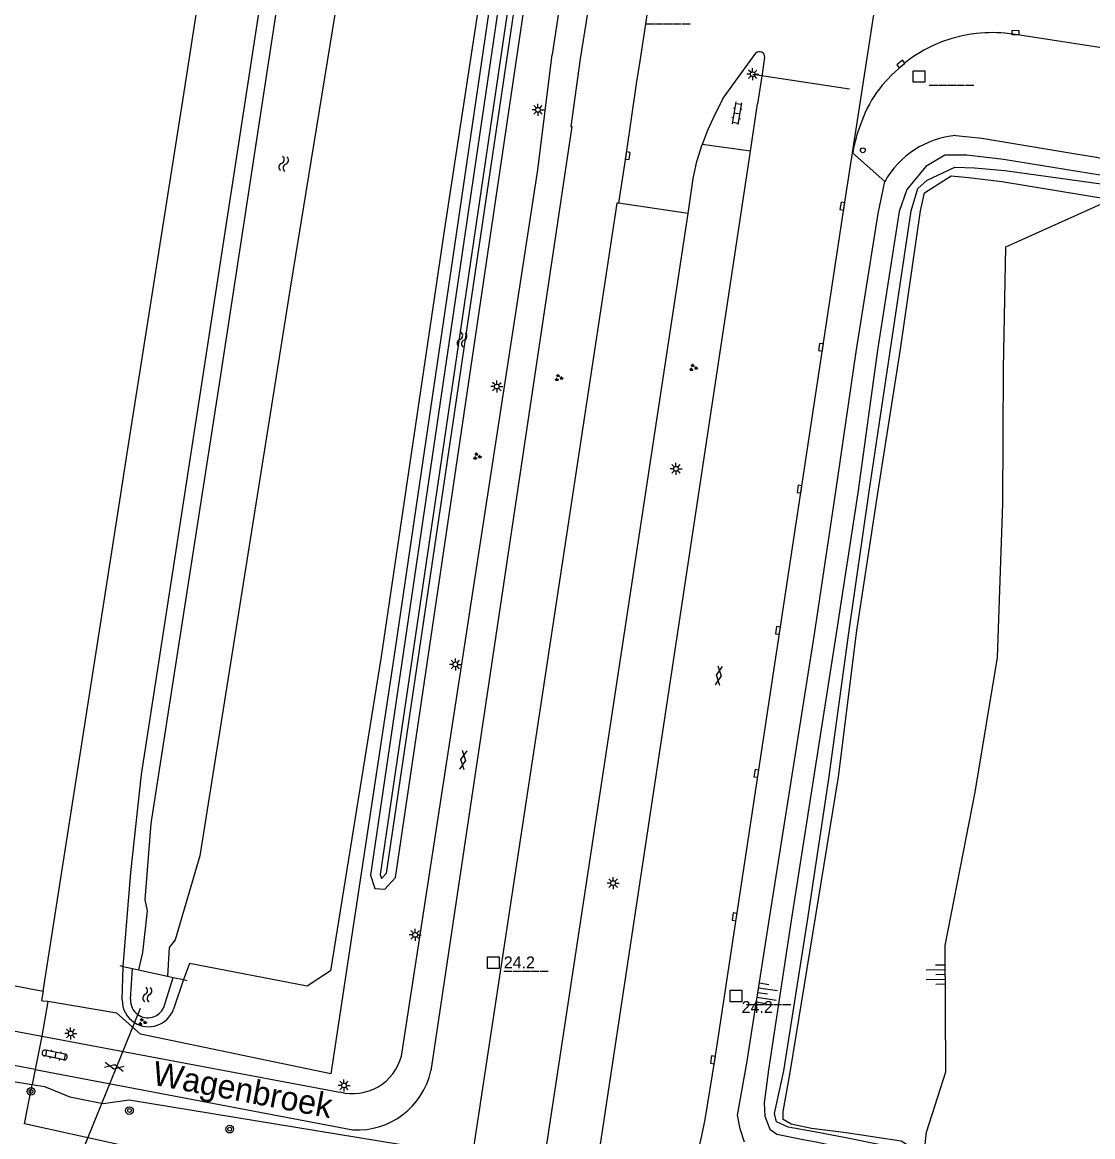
# Model space of a CAD drawing. Extents: x 124000 to 128010, y 398999 to 403000.
# Drawn here: x 126188.1 to 126299.8, y 399267.7 to 399383.9 of the extents above; entities that cross this region are included whole.
import ezdxf

# ---------------------------------------------------------------- set-up
doc = ezdxf.new("R2010")
doc.units = 0
for name, color, linetype in [('gg-afsc-erfafscheiding', 7, 'Continuous'), ('gg-anno-openbare ruimte label', 7, 'Continuous'), ('gg-knt-BGT kruinlijn', 7, 'Continuous'), ('gg-knt-verharding', 7, 'Continuous'), ('gg-kntw-bovenkant insteek waterloop', 7, 'Continuous'), ('gg-kntw-waterlijn', 7, 'Continuous'), ('gg-kwrk-duiker nz buis', 7, 'Continuous'), ('gg-kwrk-lijn stuw', 7, 'Continuous'), ('gg-kwrk-stuw', 7, 'Continuous'), ('gt-anno-nummer hm paal', 7, 'Continuous'), ('gt-grn-groengrens', 7, 'Continuous'), ('gt-grn-weggrens', 7, 'Continuous'), ('gt-knt-lijn portaal', 7, 'Continuous'), ('gt-symb-boom', 7, 'Continuous'), ('gt-symb-gesloten verharding', 7, 'Continuous'), ('gt-symb-groenvak', 7, 'Continuous'), ('gt-symb-hm paal', 7, 'Continuous'), ('gt-symb-klinker verharding', 7, 'Continuous'), ('gt-symb-kolk', 7, 'Continuous'), ('gt-symb-lichtmast', 7, 'Continuous'), ('gt-symb-talud symbool', 7, 'Continuous'), ('gt-symb-verkeersregelinstallatiepaal', 7, 'Continuous'), ('gt-symb-watersymbool', 7, 'Continuous'), ('gx-grn-maaiveld', 7, 'Continuous')]:
    doc.layers.add(name, color=color, linetype=linetype)

# ---------------------------------------------------------------- blocks, each defined once
blk = doc.blocks.new('gt0-KOLK')
at = {"layer": 'gt-symb-kolk'}
blk.add_lwpolyline([(0, 0), (0.38, 0), (0.38, 0.4), (-0.38, 0.4), (-0.38, 0), (0, 0)], dxfattribs=at)
blk = doc.blocks.new('gt0-VIPAAL')
at = {"layer": 'gt-symb-verkeersregelinstallatiepaal'}
blk.add_circle((0, 0), 0.25, dxfattribs=at)
blk = doc.blocks.new('gt0-HMpaal')
at = {"layer": 'gt-symb-hm paal'}
blk.add_lwpolyline([(-0.6, 0.6), (0.6, 0.6), (0.6, -0.6), (-0.6, -0.6)], close=True, dxfattribs=at)
blk = doc.blocks.new('gt0-TALUD_1')
at = {"layer": 'gt-symb-talud symbool'}
for p, q in [((-1, -1), (-1, 0)), ((-0.5, -2), (-0.5, 0)), ((0, -1), (0, 0)), ((0.5, -2), (0.5, 0)), ((1, -1), (1, 0))]:
    blk.add_line(p, q, dxfattribs=at)
blk = doc.blocks.new('gt0-KL1')
at = {"layer": 'gt-symb-klinker verharding'}
for p, q in [((-1.15, 0.3), (1.15, 0.3)), ((-1, -0.3), (-1, 0.3)), ((-0.5, 0.3), (-0.5, 0.45)), ((0, -0.3), (0, 0.3)), ((0.5, 0.3), (0.5, 0.45)), ((1, -0.3), (1, 0.3)), ((-1.15, -0.3), (1.15, -0.3)), ((-0.5, -0.45), (-0.5, -0.3)), ((0.5, -0.45), (0.5, -0.3))]:
    blk.add_line(p, q, dxfattribs=at)
blk = doc.blocks.new('gt0-LMAST')
at = {"layer": 'gt-symb-lichtmast'}
for p, q in [((-0.18, 0.17), (-0.45, 0.44)), ((-0.01, 0.25), (-0.01, 0.62)), ((0.17, 0.17), (0.44, 0.44)), ((-0.26, 0), (-0.63, 0)), ((-0.18, -0.18), (-0.45, -0.45)), ((-0.01, -0.25), (-0.01, -0.63)), ((0.44, -0.45), (0.17, -0.18)), ((0.24, 0), (0.62, 0))]:
    blk.add_line(p, q, dxfattribs=at)
blk.add_circle((-0.01, 0), 0.25, dxfattribs=at)
blk = doc.blocks.new('gt0-GRVAK')
at = {"layer": 'gt-symb-groenvak'}
for p, q in [((-0.11, 0.19), (-0.23, 0.24)), ((-0.18, 0.15), (0.09, 0.15)), ((-0.09, 0.21), (-0.16, 0.32)), ((-0.05, 0.21), (-0.05, 0.39)), ((0, 0.21), (0.06, 0.32)), ((0.01, 0.19), (0.13, 0.24)), ((0.26, -0.05), (0.2, 0.06)), ((0.3, -0.05), (0.3, 0.13)), ((0.35, -0.05), (0.41, 0.06)), ((-0.25, -0.23), (-0.36, -0.18)), ((-0.32, -0.26), (-0.05, -0.26)), ((-0.23, -0.21), (-0.29, -0.1)), ((-0.18, -0.2), (-0.18, -0.02)), ((-0.14, -0.21), (-0.07, -0.1)), ((-0.12, -0.23), (0, -0.18)), ((0.24, -0.07), (0.12, -0.02)), ((0.17, -0.11), (0.44, -0.11)), ((0.37, -0.07), (0.49, -0.02))]:
    blk.add_line(p, q, dxfattribs=at)
blk = doc.blocks.new('gt0-GESVH1')
at = {"layer": 'gt-symb-gesloten verharding'}
for p, q in [((-0.99, -0.26), (0.01, 0.24)), ((0.01, -0.26), (-0.99, 0.24)), ((0.01, 0.24), (1.01, -0.26)), ((1.01, 0.24), (0.01, -0.26))]:
    blk.add_line(p, q, dxfattribs=at)
blk = doc.blocks.new('gt0-BOOM')
at = {"layer": 'gt-symb-boom'}
for radius in [0.4, 0.2]:
    blk.add_circle((0, 0), radius, dxfattribs=at)
blk = doc.blocks.new('gt0-WA')
at = {"layer": 'gt-symb-watersymbool'}
for centre, start, end in [((-0.32, 0.02), 28.0725, 151.9275), ((0.43, 0.42), 208.0725, 331.9275), ((-0.32, -0.43), 28.0725, 151.9275), ((0.43, -0.03), 208.0725, 331.9275)]:
    blk.add_arc(centre, 0.425, start, end, dxfattribs=at)

msp = doc.modelspace()

# ---------------------------------------------------------------- linework, layer by layer
at = {"layer": 'gg-afsc-erfafscheiding'}
msp.add_line((126190.73, 399281.79), (126190.32, 399281.85), dxfattribs=at)
for points in [[(126240.92, 399413.5), (126233.53, 399363), (126226.84, 399317.66), (126220.27, 399274.27), (126200.42, 399278.39), (126197.93, 399280.58), (126190.73, 399281.79)], [(126189.11, 399273.15), (126190.4, 399272.94), (126193.04, 399271.87), (126196.52, 399271.15), (126199.24, 399271.54), (126227.43, 399266.94), (126228.04, 399260.95)]]:
    msp.add_lwpolyline(points, dxfattribs=at)
at = {"layer": 'gg-knt-BGT kruinlijn'}
msp.add_lwpolyline([(126282.01, 399264.35), (126282.41, 399268.16), (126284.43, 399274.47), (126284.37, 399287.63), (126287.48, 399303.65), (126289.84, 399317.67), (126290.4, 399333.74), (126290.47, 399347.82), (126290.68, 399360.52), (126301.67, 399365.44)], dxfattribs=at)
at = {"layer": 'gg-knt-verharding'}
for p, q in [((126246.56, 399401.61), (126243.36, 399380.57)), ((126253.27, 399384.92), (126252.51, 399379.85)), ((126261.2, 399376), (126264.62, 399380.7)), ((126265.53, 399380.27), (126265.3, 399378.76)), ((126252.51, 399379.85), (126252.12, 399377.49)), ((126265.3, 399378.76), (126264.79, 399375.41)), ((126264.04, 399370.47), (126264.79, 399375.41)), ((126264.04, 399370.47), (126259, 399371.16)), ((126245.58, 399248.34), (126264.04, 399370.47)), ((126190.12, 399278.19), (126221.21, 399272.36)), ((126192.5, 399276.32), (126190.53, 399276.73)), ((126192.37, 399275.73), (126190.41, 399276.12)), ((126189.42, 399274.71), (126222.58, 399268.42))]:
    msp.add_line(p, q, dxfattribs=at)
for points in [[(126249.35, 399399.21), (126246.3, 399380.12), (126245.3, 399373.06)], [(126287.24, 399382.7), (126286.14, 399382.5), (126285.06, 399382.22), (126284, 399381.87), (126282.97, 399381.44)], [(126303.86, 399380.78), (126291.7, 399382.65), (126291.15, 399382.73), (126290.59, 399382.79)], [(126227.63, 399276.09), (126241.85, 399368.53), (126243.36, 399380.57)], [(126277.81, 399377.37), (126278.79, 399378.45), (126279.87, 399379.42)], [(126252.12, 399377.49), (126251.04, 399370.03), (126250.31, 399365.29), (126250.27, 399365.06)], [(126261.2, 399376), (126260.3, 399374.23), (126259.57, 399372.63), (126259, 399371.16)], [(126245.3, 399373.06), (126245.4, 399373.05), (126230.7, 399274.58)], [(126257.54, 399363.97), (126258.09, 399367.62), (126258.47, 399369.41), (126259, 399371.16)], [(126252.88, 399247.46), (126253.02, 399248.4), (126253.43, 399250.38), (126253.95, 399252.33), (126255.64, 399256.78), (126256.56, 399259.39), (126257.73, 399262.98), (126258.4, 399265.3), (126258.99, 399267.81), (126259.32, 399269.48), (126260.33, 399275.69), (126273.84, 399364.71), (126274.71, 399370.29)], [(126250.27, 399365.06), (126250.12, 399365.07), (126198.67, 399026.32)], [(126206.3, 399025.16), (126239.97, 399247.18), (126239.82, 399247.21), (126257.54, 399363.97)]]:
    msp.add_lwpolyline(points, dxfattribs=at)
for centre, radius, start, end in [((126289.31, 399367.74), 15.1, 85.1403, 97.8997), ((126289.48, 399368.05), 14.89, 115.9346, 130.2273), ((126265, 399380.31), 0.54, 355.0559, 134.4455), ((126286.94, 399369.73), 11.91, 140.083, 158.6147), ((126190.45, 399276.43), 0.312, 73.9145, 262.9242), ((126192.46, 399276.02), 0.3, 253.6142, 82.6381), ((126222.56, 399277.44), 5.25, 255.1394, 345.1868), ((126223.06, 399276.23), 7.82, 266.5309, 347.8654)]:
    msp.add_arc(centre, radius, start, end, dxfattribs=at)
at = {"layer": 'gg-kntw-bovenkant insteek waterloop'}
for p, q in [((126198.51, 399281.98), (126198.61, 399285.46)), ((126204.91, 399284.08), (126203.85, 399281))]:
    msp.add_line(p, q, dxfattribs=at)
for points in [[(126198.61, 399285.46), (126199.4, 399295.25), (126200.51, 399305.49), (126204.34, 399330.19), (126211.7, 399378.07), (126218.47, 399422.02), (126224.31, 399458.98), (126226.1, 399464.47)], [(126232.65, 399463.59), (126232.67, 399456.43), (126228.94, 399431.17), (126243.97, 399428.34), (126239.49, 399410.55), (126232.19, 399362.85), (126225.52, 399317.79), (126220.25, 399285.01), (126217.81, 399283.39), (126205.52, 399285.77), (126204.91, 399284.08)], [(126224.41, 399294.98), (126224.86, 399293.59), (126225.89, 399293.52), (126227.03, 399294.74), (126243.66, 399407.29), (126243.32, 399409.87), (126242.15, 399410.04), (126241.04, 399407.82), (126224.41, 399294.98)], [(126285.49, 399372.11), (126288.18, 399371.85), (126297.99, 399370.2), (126300.15, 399369.86), (126301.73, 399369.44)], [(126263.44, 399267.13), (126262.98, 399268.52), (126262.7, 399269.96), (126263.68, 399275.37), (126265.98, 399290.05), (126270.73, 399320.12), (126272.96, 399334.99), (126275.07, 399349.56), (126277.37, 399363.98), (126278.06, 399367.3)], [(126282.01, 399264.35), (126281.66, 399266.04), (126279.78, 399267.22), (126274.02, 399268.1), (126270.43, 399268.57), (126268.31, 399269.02), (126267.48, 399269.48), (126267.48, 399270.33), (126268.18, 399274.4), (126273.24, 399305.24), (126275.14, 399320.5), (126277.41, 399335.27), (126279.69, 399349.82), (126281.81, 399364.26), (126282.22, 399366.15), (126285, 399367.91), (126286.79, 399367.74), (126290.27, 399367.33), (126301.67, 399365.44)]]:
    msp.add_lwpolyline(points, dxfattribs=at)
for centre, radius, start, end in [((126286.39, 399362.59), 9.57, 95.4034, 150.5336), ((126201.26, 399281.93), 2.76, 179.0467, 237.6383), ((126201.26, 399281.93), 2.76, 237.6343, 340.1126)]:
    msp.add_arc(centre, radius, start, end, dxfattribs=at)
at = {"layer": 'gg-kntw-waterlijn'}
for p, q in [((126199.37, 399282.03), (126199.59, 399285.24)), ((126202.83, 399281.17), (126203.83, 399284.32))]:
    msp.add_line(p, q, dxfattribs=at)
for points in [[(126227.88, 399464.23), (126225.79, 399457.39), (126223.07, 399439.36), (126222.1, 399434.72), (126221.2, 399425.2), (126216.64, 399398.77), (126208.6, 399346.2), (126201.47, 399300.38), (126200.86, 399292.42), (126201.12, 399291.27), (126200.61, 399286.92), (126200.21, 399285.11)], [(126231, 399463.81), (126230.58, 399455.99), (126228.1, 399443.42), (126225.96, 399430.06), (126226.9, 399428.3), (126221.81, 399391.59), (126216.04, 399356.19), (126206.59, 399296.98), (126204.04, 399288.23), (126203.39, 399287.42), (126203.21, 399284.45)], [(126225.43, 399295.06), (126225.57, 399294.64), (126226.09, 399295.19), (126242.65, 399407.3), (126242.5, 399408.5), (126242, 399407.52), (126225.43, 399295.06)], [(126302.03, 399367.73), (126290.46, 399369.62), (126286.63, 399370.07), (126284.32, 399370.05), (126282.35, 399368.87), (126280.36, 399366.49), (126279.55, 399364.19), (126277.31, 399349.74), (126275.26, 399334.86), (126273, 399320.19), (126268.29, 399290.26), (126265.93, 399274.67), (126265.49, 399271.24), (126265.55, 399269.86), (126266.07, 399268.48), (126266.81, 399267.96), (126269.74, 399267.37), (126270.9, 399267.17), (126273.95, 399266.51), (126279.29, 399265.6)], [(126279.29, 399265.6), (126279.34, 399266.52), (126273.99, 399267.6), (126270.74, 399268.22), (126268, 399268.69), (126266.76, 399269.27), (126266.55, 399270.11), (126267.52, 399274.58), (126269.99, 399290.2), (126272.23, 399305.01), (126274.31, 399320.26), (126276.44, 399334.98), (126278.63, 399349.58), (126280.81, 399364.27), (126281.53, 399366.59), (126282.49, 399367.47), (126285.38, 399368.82), (126287.43, 399368.74), (126290.58, 399368.46), (126301.9, 399366.89)]]:
    msp.add_lwpolyline(points, dxfattribs=at)
for centre, start, end in [((126201.18, 399281.91), 176.1018, 234.4145), ((126201.17, 399281.91), 234.4527, 336.1471)]:
    msp.add_arc(centre, 1.81, start, end, dxfattribs=at)
at = {"layer": 'gg-kwrk-duiker nz buis'}
msp.add_line((126191.63, 399259.47), (126200.4, 399281.12), dxfattribs=at)
at = {"layer": 'gg-kwrk-lijn stuw'}
for p, q in [((126198.26, 399285.54), (126198.61, 399285.46)), ((126198.61, 399285.46), (126199.59, 399285.24)), ((126199.59, 399285.24), (126200.21, 399285.11)), ((126203.21, 399284.45), (126203.83, 399284.32)), ((126203.83, 399284.32), (126204.91, 399284.08)), ((126204.91, 399284.08), (126205.26, 399284))]:
    msp.add_line(p, q, dxfattribs=at)
at = {"layer": 'gg-kwrk-stuw'}
msp.add_line((126200.21, 399285.11), (126203.21, 399284.45), dxfattribs=at)
at = {"layer": 'gt-grn-groengrens'}
for p, q in [((126274.71, 399370.29), (126278.06, 399367.3)), ((126190.73, 399281.79), (126190.12, 399278.19)), ((126189.42, 399274.71), (126189.11, 399273.15))]:
    msp.add_line(p, q, dxfattribs=at)
msp.add_lwpolyline([(126198.08, 399266.9), (126188.29, 399269.03), (126189.11, 399273.15)], dxfattribs=at)
at = {"layer": 'gt-grn-weggrens'}
for p, q in [((126274.71, 399370.29), (126279.74, 399403.27)), ((126257.54, 399363.97), (126250.27, 399365.06))]:
    msp.add_line(p, q, dxfattribs=at)
at = {"layer": 'gt-knt-lijn portaal'}
msp.add_line((126264.29, 399378.5), (126274.37, 399376.97), dxfattribs=at)
at = {"layer": 'gx-grn-maaiveld'}
for p, q in [((126184.33, 399284), (126188.61, 399283.18)), ((126188.61, 399283.18), (126190.24, 399282.88)), ((126190.12, 399278.19), (126189.42, 399274.71)), ((126189.42, 399274.71), (126189.42, 399274.71))]:
    msp.add_line(p, q, dxfattribs=at)
for points in [[(126190.24, 399282.88), (126198.03, 399332.71), (126199.02, 399338.98), (126205.04, 399377.09), (126212.43, 399424.87), (126218.4, 399463.29), (126224.01, 399500)], [(126023.52, 399309.76), (126173.83, 399281.25), (126190.12, 399278.19)], [(126189.42, 399274.71), (126173.31, 399277.76), (126052.84, 399300.52), (126022.31, 399305.69)], [(126190.24, 399282.88), (126190.09, 399281.89), (126190.32, 399281.85)], [(126175.47, 399274.73), (126175.55, 399275.3), (126189.11, 399273.15)]]:
    msp.add_lwpolyline(points, dxfattribs=at)
msp.add_arc((126289.84, 399367.78), 15.33, 155.7957, 170.5776, dxfattribs=at)

# ---------------------------------------------------------------- block references
at = {"layer": 'gt-symb-boom'}
for p in [(126188.98, 399272.42), (126199.26, 399270.43), (126209.72, 399268.49)]:
    msp.add_blockref('gt0-BOOM', p, dxfattribs=at)
at = {"layer": 'gt-symb-gesloten verharding'}
for p, rotation in [((126260.76, 399315.8), -98.56758990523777), ((126234.07, 399306.98), 81.43241009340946), ((126197.66, 399275), -11.242525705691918)]:
    msp.add_blockref('gt0-GESVH1', p, dxfattribs=dict(at, rotation=rotation))
at = {"layer": 'gt-symb-groenvak'}
for p in [(126258.08, 399347.9), (126244.04, 399346.85), (126235.52, 399338.66), (126200.6, 399279.67)]:
    msp.add_blockref('gt0-GRVAK', p, dxfattribs=at)
at = {"layer": 'gt-symb-hm paal'}
for p in [(126281.64, 399378.26), (126237.22, 399285.85), (126262.55, 399282.38)]:
    msp.add_blockref('gt0-HMpaal', p, dxfattribs=at)
at = {"layer": 'gt-symb-klinker verharding'}
for p, rotation in [((126262.64, 399374.43), -99.61302586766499), ((126191.52, 399276.21), 167.99329169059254)]:
    msp.add_blockref('gt0-KL1', p, dxfattribs=dict(at, rotation=rotation))
at = {"layer": 'gt-symb-kolk'}
for p, rotation in [((126291.7, 399382.65), -0.6302281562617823), ((126279.87, 399379.42), 39.68826703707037), ((126251.04, 399370.03), -98.27589282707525), ((126273.84, 399364.71), 81.37577126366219), ((126271.61, 399350), 81.37577126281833), ((126269.37, 399335.21), 81.37577126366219), ((126267.12, 399320.47), 81.37577126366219), ((126264.87, 399305.56), 81.37577126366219), ((126262.59, 399290.6), 81.37577126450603), ((126260.33, 399275.69), 80.73547601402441)]:
    msp.add_blockref('gt0-KOLK', p, dxfattribs=dict(at, rotation=rotation))
at = {"layer": 'gt-symb-lichtmast'}
for p in [(126264.29, 399378.5), (126241.89, 399374.79), (126237.59, 399345.93), (126256.29, 399337.35), (126233.27, 399316.96), (126249.73, 399294.15), (126229.08, 399288.75), (126193.13, 399278.47), (126221.65, 399273.05)]:
    msp.add_blockref('gt0-LMAST', p, dxfattribs=at)
at = {"layer": 'gt-symb-talud symbool'}
for p, xscale, yscale, rotation in [((126284.38, 399284.64), 1.0001999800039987, 1.0001999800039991, -88.85423716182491), ((126264.83, 399282.71), 1.0003104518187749, 1.0003104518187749, 81.37577126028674)]:
    msp.add_blockref('gt0-TALUD_1', p, dxfattribs=dict(at, xscale=xscale, yscale=yscale, rotation=rotation))
at = {"layer": 'gt-symb-verkeersregelinstallatiepaal', "rotation": 81.37347218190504}
msp.add_blockref('gt0-VIPAAL', (126275.78, 399370.57), dxfattribs=at)
at = {"layer": 'gt-symb-watersymbool'}
for p, rotation in [((126215.34, 399369.12), 81.31914941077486), ((126233.98, 399350.87), -98.6242287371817), ((126201.12, 399282.48), 86.04496236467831)]:
    msp.add_blockref('gt0-WA', p, dxfattribs=dict(at, rotation=rotation))

# ---------------------------------------------------------------- texts
at = {"layer": 'gg-anno-openbare ruimte label'}
msp.add_text('Wagenbroek', height=2.5, rotation=349.3, dxfattribs=at).set_placement((126201.53, 399273.15))
at = {"layer": 'gt-anno-nummer hm paal'}
for p in [(126238.31, 399285.25), (126263.13, 399280.6)]:
    msp.add_text('24.2', height=1.25, dxfattribs=at).set_placement(p)
at = {"layer": 'gt-symb-hm paal'}
for p in [(126253.12, 399384.05), (126282.72, 399377.65), (126238.31, 399285.25), (126263.63, 399281.78)]:
    msp.add_text('_____', height=1.25, dxfattribs=at).set_placement(p)

doc.saveas('drawing.dxf')
